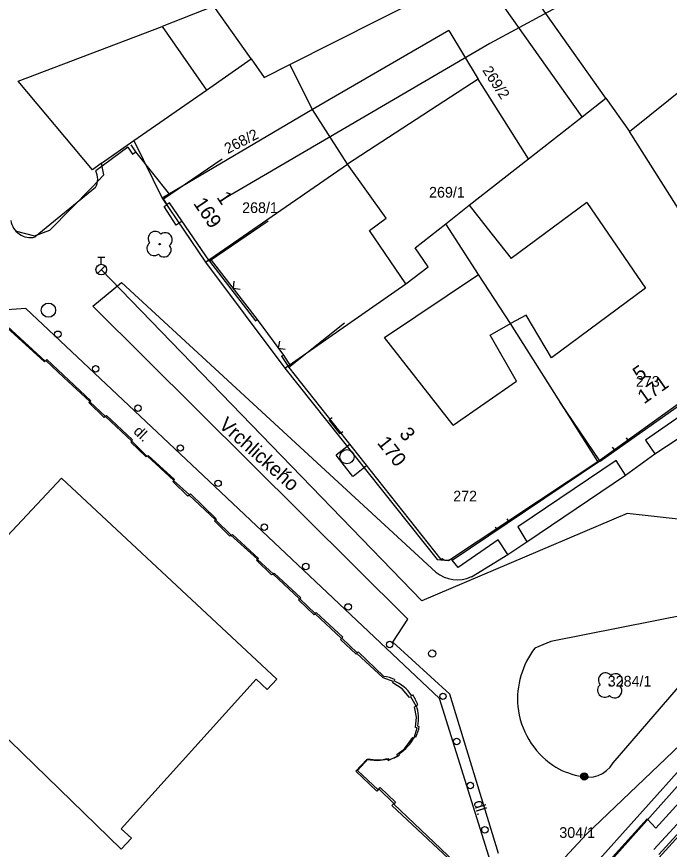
# Model space of a CAD drawing. Extents: x -601580 to 4, y -1204314 to 4.
# Drawn here: x -600514.7 to -600468.8, y -1203970 to -1203911.6 of the extents above; entities that cross this region are included whole.
import ezdxf

# ---------------------------------------------------------------- set-up
doc = ezdxf.new("R2010")
doc.units = 0
for name, color, linetype in [('00-KN-HRANICE PARCEL', 7, 'Continuous'), ('00-KN-PARC. CISLA', 7, 'Continuous'), ('00-KN-VNITRNI KRESBA', 7, 'Continuous'), ('00-POLOHOPIS', 7, 'Continuous'), ('00-SITE KOM. KABEL', 7, 'Continuous'), ('00-VAK-VODA-RAD IGIS', 7, 'Continuous'), ('Vrstva 22', 7, 'Continuous'), ('Vrstva 25', 7, 'Continuous'), ('Vrstva 27', 7, 'Continuous'), ('Vrstva 28', 7, 'Continuous'), ('Vrstva 31', 7, 'Continuous'), ('Vrstva 6', 7, 'Continuous')]:
    doc.layers.add(name, color=color, linetype=linetype)

# ---------------------------------------------------------------- blocks, each defined once
blk = doc.blocks.new('6.13_282')
at = {"layer": 'Vrstva 28'}
for p, q in [((-0.25, 0.875), (0.25, 0.875)), ((0, 0.375), (0, 0.875)), ((-0.258, -0.272), (0.272, 0.258))]:
    blk.add_line(p, q, dxfattribs=at)
blk.add_circle((0, 0), 0.375, dxfattribs=at)
blk = doc.blocks.new('3.13_916')
at = {"layer": 'Vrstva 22'}
blk.add_circle((0, 0), 0.05, dxfattribs=at)
for centre, start, end in [((0, 0.5), 359.99997, 179.99997), ((-0.5, 0), 89.99997, 269.99997), ((0.5, 0), 269.99997, 89.99997), ((0, -0.5), 179.99997, 359.99997)]:
    blk.add_arc(centre, 0.5, start, end, dxfattribs=at)
blk = doc.blocks.new('6.01A_1680')
at = {"layer": 'Vrstva 25'}
for radius in [0.25, 0.2, 0.15, 0.1, 0.05]:
    blk.add_circle((0, 0), radius, dxfattribs=at)
blk = doc.blocks.new('VCHOD_1812')
at = {"layer": 'Vrstva 6'}
blk.add_line((0, 0.25), (0, 0), dxfattribs=at)
blk = doc.blocks.new('VCHOD_1814')
at = {"layer": 'Vrstva 6'}
blk.add_line((0, 0.25), (0, 0), dxfattribs=at)
blk = doc.blocks.new('VCHOD_1816')
at = {"layer": 'Vrstva 6'}
blk.add_line((0, 0.25), (0, 0), dxfattribs=at)
blk = doc.blocks.new('VCHOD_1818')
at = {"layer": 'Vrstva 6'}
blk.add_line((0, 0.25), (0, 0), dxfattribs=at)
blk = doc.blocks.new('6.14B_62')
at = {"layer": 'Vrstva 31'}
blk.add_circle((0, 0), 0.25, dxfattribs=at)
blk = doc.blocks.new('6.20D_266')
at = {"layer": 'Vrstva 27'}
blk.add_circle((0, 0), 0.5, dxfattribs=at)
blk = doc.blocks.new('VCHOD_1820')
at = {"layer": 'Vrstva 6'}
blk.add_line((0, 0.25), (0, 0), dxfattribs=at)
blk = doc.blocks.new('VCHOD_1822')
at = {"layer": 'Vrstva 6'}
blk.add_line((0, 0.25), (0, 0), dxfattribs=at)
blk = doc.blocks.new('3.13_918')
at = {"layer": 'Vrstva 22'}
blk.add_circle((0, 0), 0.05, dxfattribs=at)
for centre, start, end in [((0, 0.5), 0.00009, 180.00009), ((-0.5, 0), 90.00009, 270.00009), ((0.5, 0), 270.00009, 90.00009), ((0, -0.5), 180.00009, 0.00009)]:
    blk.add_arc(centre, 0.5, start, end, dxfattribs=at)
blk = doc.blocks.new('6.20D_268')
at = {"layer": 'Vrstva 27'}
blk.add_circle((0, 0), 0.5, dxfattribs=at)

msp = doc.modelspace()

# ---------------------------------------------------------------- linework, layer by layer
at = {"layer": '00-KN-HRANICE PARCEL'}
for p, q in [((-600473.31, -1203917.32), (-600480.37, -1203907.34)), ((-600471.65, -1203919.66), (-600463.61, -1203913.18)), ((-600493.9, -1203918.12), (-600495.48, -1203914.95)), ((-600473.31, -1203917.32), (-600471.65, -1203919.66)), ((-600493.9, -1203918.12), (-600504.44, -1203924.34)), ((-600491.43, -1203921.96), (-600493.9, -1203918.12)), ((-600462.26, -1203934.49), (-600471.65, -1203919.66)), ((-600506.43, -1203920.3), (-600504.44, -1203924.34)), ((-600501.4, -1203928.83), (-600491.43, -1203921.96)), ((-600504.44, -1203924.34), (-600501.4, -1203928.83)), ((-600482.23, -1203929.69), (-600484.53, -1203926.13)), ((-600514.77, -1203926.62), (-600513.41, -1203926.99)), ((-600501.4, -1203928.83), (-600495.84, -1203936.27)), ((-600473.86, -1203942.82), (-600463, -1203935.02)), ((-600484.35, -1203949.77), (-600473.86, -1203942.82)), ((-600462.73, -1203962.17), (-600469.92, -1203970.05))]:
    msp.add_line(p, q, dxfattribs=at)
for points in [[(-600495.48, -1203914.95), (-600489.22, -1203911.8), (-600482.27, -1203908.3), (-600480.37, -1203907.34)], [(-600498.19, -1203914.57), (-600500.81, -1203910.86), (-600500.34, -1203910.68), (-600501.01, -1203909.74)], [(-600506.43, -1203920.3), (-600501.33, -1203916.75), (-600498.19, -1203914.57)], [(-600498.19, -1203914.57), (-600497.28, -1203915.86), (-600495.48, -1203914.95)], [(-600478.74, -1203921.58), (-600482.26, -1203915.99), (-600491.43, -1203921.96)], [(-600478.74, -1203921.58), (-600474.97, -1203918.62), (-600473.31, -1203917.32)], [(-600513.41, -1203926.99), (-600512.32, -1203926.59), (-600509.36, -1203923.56), (-600508.54, -1203922.69), (-600508.7, -1203921.88), (-600506.43, -1203920.3)], [(-600484.53, -1203926.13), (-600482.89, -1203924.84), (-600478.74, -1203921.58)], [(-600495.84, -1203936.27), (-600487.34, -1203930.35), (-600485.76, -1203929.16), (-600486.69, -1203927.82), (-600484.53, -1203926.13)], [(-600473.86, -1203942.82), (-600480, -1203933.14), (-600482.23, -1203929.69)], [(-600484, -1203971.01), (-600488.31, -1203966.96), (-600488.17, -1203966.81), (-600489.23, -1203965.8), (-600489.37, -1203965.95), (-600490.85, -1203964.56), (-600490.07, -1203963.74), (-600489.3, -1203963.8), (-600488.62, -1203963.7), (-600488.59, -1203963.8), (-600487.91, -1203963.47), (-600487.96, -1203963.38), (-600487.44, -1203962.97), (-600486.85, -1203962.18), (-600486.76, -1203962.22), (-600486.55, -1203961.51), (-600486.65, -1203961.48), (-600486.6, -1203960.75), (-600486.72, -1203960.03), (-600486.62, -1203959.99), (-600486.98, -1203959.33), (-600487.07, -1203959.38), (-600487.6, -1203958.78), (-600488.26, -1203958.34), (-600488.23, -1203958.25), (-600488.92, -1203958.01), (-600490.77, -1203956.28), (-600490.83, -1203956.34), (-600491.93, -1203955.3), (-600491.86, -1203955.23), (-600493.71, -1203953.5), (-600493.77, -1203953.58), (-600494.88, -1203952.52), (-600494.81, -1203952.45), (-600496.65, -1203950.73), (-600496.76, -1203950.76), (-600497.82, -1203949.75), (-600497.75, -1203949.68), (-600499.62, -1203947.99), (-600499.69, -1203948.06), (-600500.76, -1203946.99), (-600500.69, -1203946.92), (-600502.55, -1203945.18), (-600502.63, -1203945.25), (-600503.7, -1203944.22), (-600503.63, -1203944.15), (-600505.49, -1203942.43), (-600505.57, -1203942.5), (-600506.65, -1203941.46), (-600506.58, -1203941.39), (-600508.43, -1203939.65), (-600508.52, -1203939.72), (-600509.6, -1203938.68), (-600509.53, -1203938.61), (-600511.35, -1203936.92), (-600512.6, -1203935.72), (-600512.7, -1203935.83), (-600515.34, -1203933.42)], [(-600495.84, -1203936.27), (-600485.13, -1203949.69), (-600484.35, -1203949.77)], [(-600454.24, -1203951.05), (-600456.04, -1203951.59), (-600456.55, -1203952.2), (-600456.76, -1203954.21), (-600469.8, -1203968.54), (-600470.4, -1203967.89), (-600486.96, -1203986.21), (-600486.55, -1203986.65), (-600487.86, -1203988.32)], [(-600462.73, -1203962.17), (-600462.34, -1203962.48), (-600469.58, -1203970.39)]]:
    msp.add_lwpolyline(points, dxfattribs=at)
at = {"layer": '00-KN-VNITRNI KRESBA'}
for p, q in [((-600474.97, -1203918.62), (-600482.27, -1203908.3)), ((-600500.81, -1203910.86), (-600504.44, -1203912.29)), ((-600514.54, -1203916.12), (-600504.44, -1203912.29)), ((-600504.44, -1203912.29), (-600501.33, -1203916.75)), ((-600484.31, -1203912.56), (-600493.9, -1203918.12)), ((-600484.31, -1203912.56), (-600482.26, -1203915.99)), ((-600509.34, -1203922.34), (-600514.54, -1203916.12)), ((-600508.7, -1203921.88), (-600509.34, -1203922.34)), ((-600488.71, -1203925.75), (-600491.43, -1203921.96)), ((-600482.89, -1203924.84), (-600481.63, -1203926.44)), ((-600474.63, -1203924.64), (-600479.95, -1203928.58)), ((-600474.63, -1203924.64), (-600470.52, -1203930.66)), ((-600489.88, -1203926.61), (-600488.71, -1203925.75)), ((-600487.34, -1203930.35), (-600489.88, -1203926.61)), ((-600481.63, -1203926.44), (-600479.95, -1203928.58)), ((-600488.83, -1203934.11), (-600482.23, -1203929.69)), ((-600470.52, -1203930.66), (-600477.11, -1203935.54)), ((-600478.89, -1203932.56), (-600480, -1203933.14)), ((-600477.11, -1203935.54), (-600478.89, -1203932.56)), ((-600481.41, -1203933.95), (-600480, -1203933.14)), ((-600479.56, -1203937.17), (-600481.41, -1203933.95)), ((-600484.02, -1203940.26), (-600488.83, -1203934.11)), ((-600484.02, -1203940.26), (-600479.56, -1203937.17)), ((-600511.5, -1203943.98), (-600522.3, -1203955.46)), ((-600496.4, -1203958.09), (-600511.5, -1203943.98)), ((-600522.3, -1203955.46), (-600507.31, -1203970.02)), ((-600507.31, -1203968.59), (-600497.85, -1203958.1)), ((-600497.85, -1203958.1), (-600497.07, -1203958.81)), ((-600497.07, -1203958.81), (-600496.4, -1203958.09)), ((-600506.59, -1203969.24), (-600507.31, -1203968.59)), ((-600507.31, -1203970.02), (-600506.59, -1203969.24))]:
    msp.add_line(p, q, dxfattribs=at)
at = {"layer": '00-POLOHOPIS'}
for p, q in [((-600503.898, -1203924.083), (-600506.283, -1203921.093)), ((-600500.997, -1203928.681), (-600497.776, -1203932.851)), ((-600501.121, -1203928.766), (-600497.895, -1203932.943)), ((-600509.298, -1203931.909), (-600507.307, -1203930.252)), ((-600507.307, -1203930.252), (-600485.225, -1203950.576)), ((-600514.008, -1203932.072), (-600516.251, -1203932.23)), ((-600501.564, -1203943.806), (-600514.008, -1203932.072)), ((-600487.195, -1203953.877), (-600509.298, -1203931.909)), ((-600497.895, -1203932.943), (-600497.776, -1203932.851)), ((-600497.776, -1203932.851), (-600495.927, -1203935.352)), ((-600496.054, -1203935.432), (-600495.927, -1203935.352)), ((-600496.054, -1203935.432), (-600495.554, -1203936.222)), ((-600495.927, -1203935.352), (-600495.436, -1203936.128)), ((-600462.944, -1203936.075), (-600470.514, -1203941.318)), ((-600469.852, -1203942.274), (-600463.527, -1203938.111)), ((-600491.957, -1203940.878), (-600492.715, -1203939.897)), ((-600472.703, -1203942.024), (-600471.743, -1203941.362)), ((-600470.514, -1203941.318), (-600469.852, -1203942.274)), ((-600491.276, -1203941.621), (-600492.239, -1203942.384)), ((-600491.053, -1203943.876), (-600492.239, -1203942.384)), ((-600471.91, -1203943.787), (-600469.852, -1203942.274)), ((-600490.089, -1203943.12), (-600491.043, -1203943.876)), ((-600472.585, -1203942.752), (-600479.489, -1203947.399)), ((-600473.732, -1203942.775), (-600473.697, -1203942.824)), ((-600471.91, -1203943.787), (-600472.585, -1203942.752)), ((-600484.969, -1203959.44), (-600501.564, -1203943.806)), ((-600495.714, -1203943.572), (-600495.358, -1203943.572)), ((-600478.851, -1203948.449), (-600471.91, -1203943.787)), ((-600480.94, -1203947.608), (-600480.109, -1203947.051)), ((-600479.489, -1203947.399), (-600478.851, -1203948.449)), ((-600480.866, -1203948.326), (-600483.671, -1203950.249)), ((-600480.174, -1203949.348), (-600480.866, -1203948.326)), ((-600480.174, -1203949.348), (-600478.851, -1203948.449)), ((-600482.738, -1203950.905), (-600480.174, -1203949.348)), ((-600483.671, -1203950.249), (-600484.088, -1203949.747)), ((-600457.07, -1203952.113), (-600485.721, -1203984.052)), ((-600465.842, -1203953.207), (-600477.153, -1203955.438)), ((-600488.24, -1203955.506), (-600487.195, -1203953.877)), ((-600472.787, -1203963.974), (-600464.841, -1203954.743)), ((-600484.259, -1203959.143), (-600488.24, -1203955.506)), ((-600477.153, -1203955.438), (-600478.28, -1203955.926)), ((-600488.127, -1203958.118), (-600488.168, -1203958.21)), ((-600486.934, -1203959.243), (-600486.851, -1203959.187)), ((-600481.276, -1203971.27), (-600484.969, -1203959.44)), ((-600480.831, -1203970.327), (-600484.259, -1203959.143)), ((-600486.495, -1203959.913), (-600486.59, -1203959.945)), ((-600486.49, -1203961.385), (-600486.392, -1203961.403)), ((-600487.341, -1203990.24), (-600462.304, -1203962.578)), ((-600486.642, -1203962.166), (-600486.732, -1203962.122)), ((-600488.536, -1203963.745), (-600488.563, -1203963.649)), ((-600487.824, -1203963.327), (-600487.772, -1203963.412))]:
    msp.add_line(p, q, dxfattribs=at)
for points in [[(-600506.861, -1203920.764), (-600509.107, -1203922.419)], [(-600506.861, -1203920.764), (-600506.533, -1203921.259), (-600506.283, -1203921.093), (-600506.611, -1203920.598)], [(-600496.993, -1203925.946), (-600501.122, -1203928.767), (-600503.926, -1203924.662), (-600504.091, -1203924.775), (-600504.352, -1203924.393), (-600500.224, -1203921.572)], [(-600509.12, -1203923.593), (-600513.355, -1203927.06)], [(-600503.043, -1203925.955), (-600503.448, -1203926.232), (-600504.309, -1203924.924), (-600504.091, -1203924.775)], [(-600500.997, -1203928.681), (-600497.776, -1203932.851)], [(-600499.406, -1203930.169), (-600499.469, -1203930.66), (-600498.978, -1203930.723)], [(-600465.674, -1203931.035), (-600462.789, -1203935.119), (-600473.697, -1203942.824), (-600473.732, -1203942.775), (-600476.524, -1203938.627)], [(-600515.306, -1203933.344), (-600512.657, -1203935.785), (-600512.535, -1203935.653), (-600509.447, -1203938.551), (-600509.515, -1203938.624), (-600508.418, -1203939.655), (-600508.35, -1203939.582), (-600506.53, -1203941.305), (-600506.6, -1203941.377), (-600505.483, -1203942.465), (-600505.413, -1203942.393), (-600503.582, -1203944.075), (-600503.649, -1203944.149), (-600502.526, -1203945.166), (-600502.459, -1203945.092), (-600500.64, -1203946.846), (-600500.709, -1203946.918), (-600499.571, -1203948.007), (-600499.502, -1203947.935), (-600497.687, -1203949.625), (-600497.754, -1203949.699), (-600496.638, -1203950.718), (-600496.571, -1203950.644), (-600494.701, -1203952.375), (-600494.771, -1203952.446), (-600493.705, -1203953.494), (-600493.635, -1203953.423), (-600491.772, -1203955.141), (-600491.841, -1203955.214), (-600490.757, -1203956.24), (-600490.688, -1203956.168), (-600488.878, -1203957.898)], [(-600515.306, -1203933.344), (-600512.657, -1203935.785), (-600512.535, -1203935.653), (-600509.447, -1203938.551), (-600509.515, -1203938.624), (-600508.418, -1203939.655), (-600508.35, -1203939.582), (-600506.53, -1203941.305), (-600506.6, -1203941.377), (-600505.483, -1203942.465), (-600505.413, -1203942.393), (-600503.582, -1203944.075), (-600503.649, -1203944.149), (-600502.526, -1203945.166), (-600502.459, -1203945.092), (-600500.64, -1203946.846), (-600500.709, -1203946.918), (-600499.571, -1203948.007), (-600499.502, -1203947.935), (-600497.687, -1203949.625), (-600497.754, -1203949.699), (-600496.638, -1203950.718), (-600496.571, -1203950.644), (-600494.701, -1203952.375), (-600494.771, -1203952.446), (-600493.705, -1203953.494), (-600493.635, -1203953.423), (-600491.772, -1203955.141), (-600491.841, -1203955.214), (-600490.757, -1203956.24), (-600490.688, -1203956.168), (-600488.878, -1203957.898)], [(-600497.776, -1203932.851), (-600495.927, -1203935.352)], [(-600491.635, -1203933.117), (-600495.554, -1203936.222), (-600484.879, -1203949.697), (-600484.793, -1203949.629)], [(-600496.216, -1203934.372), (-600496.29, -1203934.861), (-600495.8, -1203934.935)], [(-600484.149, -1203949.656), (-600484.088, -1203949.747), (-600473.732, -1203942.775), (-600476.524, -1203938.627)], [(-600455.712, -1203951.522), (-600473.706, -1203971.69)], [(-600489.989, -1203963.68), (-600490.732, -1203964.494), (-600489.284, -1203965.85), (-600489.141, -1203965.698), (-600488.054, -1203966.728), (-600488.191, -1203966.873), (-600483.916, -1203970.913), (-600483.779, -1203970.768), (-600482.679, -1203971.804), (-600483.636, -1203972.801), (-600483.782, -1203972.664), (-600491.944, -1203981.385), (-600491.798, -1203981.522), (-600492.781, -1203982.55), (-600493.911, -1203981.514), (-600493.773, -1203981.37), (-600497.947, -1203977.369), (-600498.085, -1203977.513), (-600499.179, -1203976.465), (-600499.047, -1203976.325), (-600500.134, -1203975.294), (-600508.175, -1203984.618), (-600511.961, -1203981.353)]]:
    msp.add_lwpolyline(points, dxfattribs=at)
for centre in [(-600511.762, -1203933.886), (-600509.111, -1203936.316), (-600506.14, -1203939.076), (-600503.164, -1203941.868), (-600500.514, -1203944.351), (-600497.271, -1203947.425), (-600494.364, -1203950.187), (-600491.386, -1203953.022), (-600488.471, -1203955.657), (-600484.73, -1203959.299), (-600483.766, -1203962.468), (-600482.811, -1203965.552), (-600481.787, -1203968.666)]:
    msp.add_circle(centre, 0.225, dxfattribs=at)
for centre, radius, start, end in [((-600510.206, -1203922.994), 1.24, 331.11867, 27.61248), ((-600513.689, -1203925.718), 1.382, 187.62667, 283.97504), ((-600484.45, -1203949.145), 0.593, 234.69385, 300.4824), ((-600483.734, -1203948.804), 2.316, 229.91018, 295.47132), ((-600473.686, -1203959.477), 5.812, 142.21965, 185.26209), ((-600489.338, -1203960.858), 2.996, 66.1631, 81.17121), ((-600489.338, -1203960.858), 2.896, 33.9033, 66.1631), ((-600489.338, -1203960.858), 2.996, 18.39488, 33.9033), ((-600489.338, -1203960.858), 2.896, 349.52324, 18.39488), ((-600473.681, -1203959.348), 5.841, 186.50494, 235.07076), ((-600489.338, -1203960.858), 2.996, 334.13006, 349.52324), ((-600489.338, -1203960.858), 2.896, 301.51701, 334.13006), ((-600489.338, -1203960.858), 2.896, 257.0135, 285.5238), ((-600489.338, -1203960.858), 2.996, 285.5238, 301.51701), ((-600474.161, -1203959.697), 5.284, 237.18048, 258.43034), ((-600474.561, -1203962.908), 2.07, 251.69697, 329.0001)]:
    msp.add_arc(centre, radius, start, end, dxfattribs=at)
at = {"layer": '00-SITE KOM. KABEL'}
msp.add_lwpolyline([(-600443.565, -1203893.013), (-600481.453, -1203913.491), (-600500.37, -1203924.55)], dxfattribs=at)
at = {"layer": '00-VAK-VODA-RAD IGIS'}
for points in [[(-600457.931, -1203948.021), (-600471.794, -1203946.469), (-600486.226, -1203952.584), (-600508.714, -1203929.353)], [(-600481.558, -1203976.42), (-600474.667, -1203968.977), (-600458.436, -1203953.516), (-600457.972, -1203948.231)]]:
    msp.add_lwpolyline(points, dxfattribs=at)

# ---------------------------------------------------------------- block references
at = {"layer": '00-POLOHOPIS'}
for name, p, xscale, yscale, rotation in [('3.13_918', (-600504.62, -1203927.565), 1.0000006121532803, 1.0000006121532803, -52.30751565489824), ('6.20D_268', (-600512.423, -1203932.195), 1.0000006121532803, 1.0000006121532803, -52.30751565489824), ('VCHOD_1822', (-600492.715, -1203939.897), 1.0000006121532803, 1.0000006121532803, -52.30751565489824), ('VCHOD_1820', (-600491.957, -1203940.878), 1.0000006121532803, 1.0000006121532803, -52.30751565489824), ('VCHOD_1812', (-600471.743, -1203941.362), 0.9999993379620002, 0.999999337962, 34.58955458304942), ('6.20D_266', (-600491.472, -1203942.485), 1.00000130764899, 1.0000013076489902, -72.66303754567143), ('VCHOD_1814', (-600472.703, -1203942.024), 0.9999993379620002, 0.999999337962, 34.58955458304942), ('VCHOD_1818', (-600480.94, -1203947.608), 0.9999980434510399, 0.9999980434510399, 33.83303269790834), ('VCHOD_1816', (-600480.109, -1203947.051), 0.9999980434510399, 0.9999980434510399, 33.83303269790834), ('6.14B_62', (-600485.487, -1203956.295), 0.9999980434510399, 0.9999980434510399, 33.83303269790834), ('3.13_916', (-600473, -1203958.535), 0.99999908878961, 0.9999990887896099, 40.54578951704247), ('6.01A_1680', (-600474.816, -1203964.92), 0.99999908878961, 0.9999990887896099, 40.54578951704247)]:
    msp.add_blockref(name, p, dxfattribs=dict(at, xscale=xscale, yscale=yscale, rotation=rotation))
msp.add_blockref('6.13_282', (-600508.714, -1203929.353), dxfattribs=at)

# ---------------------------------------------------------------- texts
at = {"layer": '00-KN-PARC. CISLA'}
for s, rotation, p in [('269/2', 303, (-600481.993, -1203915.364)), ('268/2', 27, (-600499.842, -1203921.246))]:
    msp.add_text(s, height=0.75, rotation=rotation, dxfattribs=at).set_placement(p)
for s, p in [('269/1', (-600485.709, -1203924.3)), ('268/1', (-600498.829, -1203925.38)), ('273', (-600471.194, -1203937.57)), ('272', (-600484.014, -1203945.62)), ('3284/1', (-600473.169, -1203958.61)), ('304/1', (-600476.567, -1203969.23))]:
    msp.add_text(s, height=0.75, dxfattribs=at).set_placement(p)
at = {"layer": '00-POLOHOPIS'}
for s, height, rotation, p in [('1', 1, 304.33969, (-600500.653, -1203924.28)), ('169', 1, 304.33969, (-600502.287, -1203924.706)), ('5', 1, 35.23594, (-600470.957, -1203937.215)), ('171', 1, 35.23594, (-600470.624, -1203938.817)), ('Vrchlickeho', 1, 318.11549, (-600500.528, -1203940.357)), ('dl.', 0.75, 316.68204, (-600506.51, -1203940.773)), ('3', 1, 308.38654, (-600487.847, -1203940.897)), ('170', 1, 308.38654, (-600489.395, -1203941.523)), ('dl.', 0.75, 287.33693, (-600482.605, -1203966.711))]:
    msp.add_text(s, height=height, rotation=rotation, dxfattribs=at).set_placement(p)

doc.saveas('drawing.dxf')
